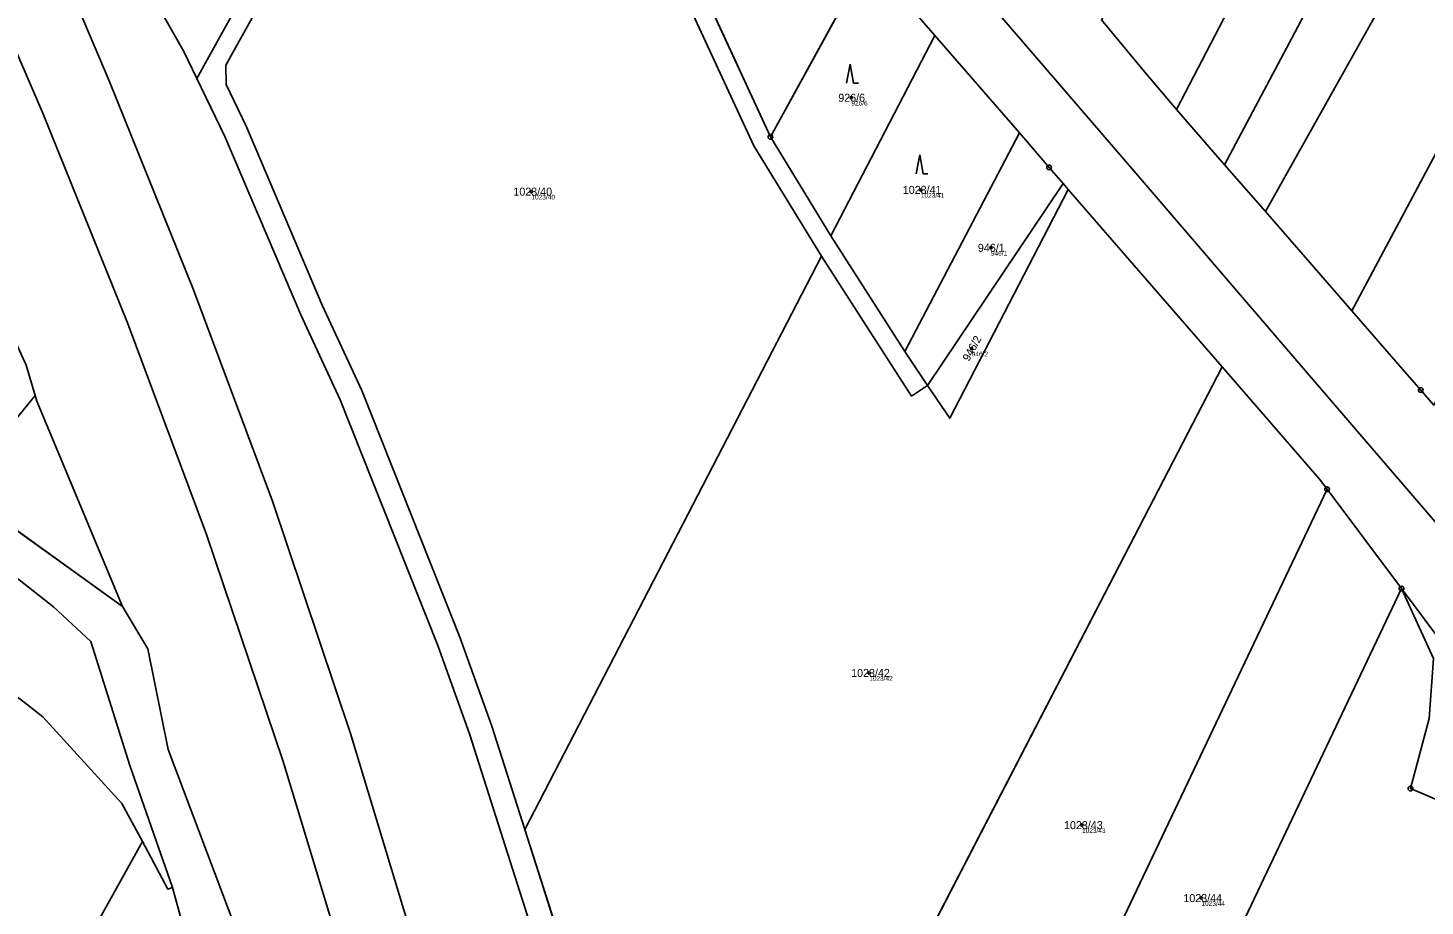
# Model space of a CAD drawing. Extents: x -761891 to -756141, y -1178507 to -1171885.
# Drawn here: x -759380.5 to -759083.7, y -1172750.3 to -1172563.8 of the extents above; entities that cross this region are included whole.
import ezdxf

# ---------------------------------------------------------------- set-up
doc = ezdxf.new("R2010")
doc.units = 0
for name, color, linetype in [('Definiční body', 7, 'Continuous'), ('Hranice parcel', 7, 'Continuous'), ('Parcelní čísla', 7, 'Continuous'), ('Polygon parcely', 7, 'Continuous'), ('Poz předměty', 7, 'Continuous'), ('Vnitřní kresba', 7, 'Continuous'), ('Značky bodu BP', 7, 'Continuous'), ('Značky kultur', 7, 'Continuous')]:
    doc.layers.add(name, color=color, linetype=linetype)

msp = doc.modelspace()

# ---------------------------------------------------------------- linework, layer by layer
at = {"layer": 'Definiční body'}
for centre in [(-759205.61, -1172578.62), (-759273.56, -1172598.57), (-759190.83, -1172598.19), (-759175.95, -1172610.5), (-759180.02, -1172631.9), (-759201.8, -1172700.79), (-759156.58, -1172733.12), (-759131.22, -1172748.61)]:
    msp.add_circle(centre, 0.25, dxfattribs=at)
at = {"layer": 'Hranice parcel'}
for p, q in [((-759222.78, -1172586.93), (-759202, -1172549.08)), ((-759237.41, -1172555.18), (-759222.78, -1172586.93)), ((-759209.95, -1172607.96), (-759187.84, -1172565.43)), ((-759169.87, -1172586.07), (-759187.84, -1172565.43)), ((-759126.29, -1172592.84), (-759136.52, -1172581.09)), ((-759209.95, -1172607.96), (-759222.78, -1172586.93)), ((-759194.26, -1172632.5), (-759169.87, -1172586.07)), ((-759117.64, -1172602.77), (-759126.29, -1172592.84)), ((-759189.4, -1172639.72), (-759160.59, -1172596.87)), ((-759159.53, -1172598.09), (-759160.59, -1172596.87)), ((-759126.85, -1172635.77), (-759159.53, -1172598.09)), ((-759099.25, -1172623.9), (-759117.64, -1172602.77)), ((-759194.26, -1172632.5), (-759209.95, -1172607.96)), ((-759211.96, -1172612.28), (-759274.97, -1172734.01)), ((-759189.4, -1172639.72), (-759194.26, -1172632.5)), ((-759380.91, -1172635.41), (-759379.03, -1172641.87)), ((-759126.85, -1172635.77), (-759207.55, -1172791.7)), ((-759360.47, -1172686.66), (-759393.34, -1172663.03)), ((-759104.54, -1172661.77), (-759171.83, -1172803.47)), ((-759088.72, -1172682.87), (-759104.54, -1172661.77)), ((-759151.83, -1172815.72), (-759088.72, -1172682.87)), ((-759274.97, -1172734.01), (-759267.49, -1172757.49))]:
    msp.add_line(p, q, dxfattribs=at)
for points in [[(-758911.72, -1172169.84), (-758944.9, -1172249.31), (-759033.96, -1172419.04), (-759126.29, -1172592.84)], [(-759117.64, -1172602.77), (-759052.26, -1172486.19), (-758935.99, -1172261.09), (-758902, -1172184.05)], [(-759099.25, -1172623.9), (-758985.51, -1172410.77), (-758911.82, -1172269.7), (-758880.57, -1172205.07)], [(-759136.52, -1172581.09), (-759107.29, -1172524.84), (-759098.31, -1172506.06)], [(-759310.43, -1172514.71), (-759330.46, -1172548.92), (-759344.63, -1172574.52)], [(-759211.96, -1172612.28), (-759226.33, -1172588.83), (-759241.02, -1172556.95), (-759249.98, -1172539.47), (-759270.9, -1172521.66), (-759302.51, -1172513.56), (-759305.71, -1172514.6), (-759326.95, -1172550.88), (-759338.51, -1172571.67), (-759338.45, -1172575.78), (-759334.1, -1172584.81), (-759318, -1172622.68), (-759309.61, -1172640.83), (-759288.77, -1172693.16), (-759281.95, -1172712.08), (-759274.97, -1172734.01)], [(-759344.63, -1172574.52), (-759347.39, -1172568.8), (-759356.5, -1172552.77), (-759358.51, -1172548.31), (-759359.35, -1172546.19)], [(-759187.84, -1172565.43), (-759191.11, -1172561.67), (-759202, -1172549.08)], [(-759152.47, -1172562.11), (-759143.24, -1172573.22), (-759136.52, -1172581.09)], [(-759264.84, -1172782.37), (-759286.7, -1172713.71), (-759293.47, -1172694.93), (-759314.22, -1172642.81), (-759322.59, -1172624.7), (-759338.68, -1172586.87), (-759344.63, -1172574.52)], [(-759160.59, -1172596.87), (-759163.59, -1172593.43), (-759169.87, -1172586.07)], [(-759159.53, -1172598.09), (-759184.69, -1172646.71), (-759189.4, -1172639.72)], [(-759189.4, -1172639.72), (-759192.79, -1172641.99), (-759211.96, -1172612.28)], [(-759081.84, -1172643.91), (-759084.62, -1172640.7), (-759089.92, -1172634.62), (-759099.25, -1172623.9)], [(-759104.54, -1172661.77), (-759106.14, -1172659.64), (-759126.85, -1172635.77)], [(-759393.34, -1172663.03), (-759388.33, -1172653.29), (-759379.03, -1172641.87)], [(-759379.03, -1172641.87), (-759378.64, -1172643.05), (-759360.47, -1172686.66)], [(-759419.94, -1172652.32), (-759415.3, -1172659.99), (-759405.21, -1172662), (-759402.7, -1172665.08), (-759375.12, -1172686.74), (-759367.18, -1172694.14), (-759358.91, -1172720.42), (-759349.85, -1172746.36)], [(-759018.01, -1172765.98), (-759071.01, -1172706.49), (-759073.83, -1172702.73), (-759088.72, -1172682.87)], [(-759088.72, -1172682.87), (-759081.92, -1172697.74), (-759082.81, -1172710.49), (-759086.81, -1172725.34), (-759072.5, -1172731.39), (-759068.7, -1172733.96)], [(-759360.47, -1172686.66), (-759355.03, -1172695.67), (-759350.74, -1172717.06), (-759329.77, -1172772.63), (-759312.13, -1172832.39), (-759306.75, -1172862.12), (-759297.36, -1172924.96), (-759292.9, -1172965.39)], [(-759356.23, -1172736.61), (-759360.58, -1172728.49), (-759377.35, -1172710.09), (-759382.25, -1172706.29), (-759385.63, -1172704.13), (-759387.92, -1172703.88)], [(-759626.31, -1173222.13), (-759538.47, -1173064.22), (-759446.53, -1172898.94), (-759356.23, -1172736.61)], [(-759349.85, -1172746.36), (-759350.83, -1172746.7), (-759356.23, -1172736.61)], [(-759349.85, -1172746.36), (-759341.59, -1172776.37), (-759335.92, -1172793.37)]]:
    msp.add_lwpolyline(points, dxfattribs=at)
at = {"layer": 'Polygon parcely'}
for points in [[(-758911.72, -1172169.84), (-758917.41, -1172161.53), (-758918.39, -1172163.76), (-758945.77, -1172224.47), (-758985.41, -1172311.13), (-759012.66, -1172357.17), (-759046.24, -1172418.72), (-759076.54, -1172470.02), (-759098.31, -1172506.06), (-759107.29, -1172524.84), (-759136.52, -1172581.09), (-759126.29, -1172592.84), (-759033.96, -1172419.04), (-758944.9, -1172249.31)], [(-758944.9, -1172249.31), (-759033.96, -1172419.04), (-759126.29, -1172592.84), (-759117.64, -1172602.77), (-759052.26, -1172486.19), (-758935.99, -1172261.09), (-758902, -1172184.05), (-758911.72, -1172169.84)], [(-758911.82, -1172269.7), (-758880.57, -1172205.07), (-758897.58, -1172190.5), (-758902, -1172184.05), (-758935.99, -1172261.09), (-759052.26, -1172486.19), (-759117.64, -1172602.77), (-759099.25, -1172623.9), (-758985.51, -1172410.77)], [(-758880.57, -1172205.07), (-758911.82, -1172269.7), (-758985.51, -1172410.77), (-759099.25, -1172623.9), (-759089.92, -1172634.62), (-759084.62, -1172640.7), (-759081.84, -1172643.91), (-759035.94, -1172558), (-759008.83, -1172507.96), (-758971.93, -1172438.36), (-758933.85, -1172366.55), (-758901.06, -1172304.7), (-758860.52, -1172222.41), (-758868.57, -1172215.34)], [(-759149.96, -1172557.45), (-759152.47, -1172562.11), (-759143.24, -1172573.22), (-759136.52, -1172581.09), (-759107.29, -1172524.84), (-759098.31, -1172506.06), (-759116.46, -1172493.11)], [(-759359.35, -1172546.19), (-759358.51, -1172548.31), (-759356.5, -1172552.77), (-759347.39, -1172568.8), (-759344.63, -1172574.52), (-759330.46, -1172548.92), (-759310.43, -1172514.71), (-759353.41, -1172537.09)], [(-759274.97, -1172734.01), (-759211.96, -1172612.28), (-759226.33, -1172588.83), (-759241.02, -1172556.95), (-759249.98, -1172539.47), (-759270.9, -1172521.66), (-759302.51, -1172513.56), (-759305.71, -1172514.6), (-759326.95, -1172550.88), (-759338.51, -1172571.67), (-759338.45, -1172575.78), (-759334.1, -1172584.81), (-759318, -1172622.68), (-759309.61, -1172640.83), (-759288.77, -1172693.16), (-759281.95, -1172712.08)], [(-759220.25, -1172527.97), (-759237.41, -1172555.18), (-759222.78, -1172586.93), (-759202, -1172549.08)], [(-759202, -1172549.08), (-759222.78, -1172586.93), (-759209.95, -1172607.96), (-759187.84, -1172565.43), (-759191.11, -1172561.67)], [(-759169.87, -1172586.07), (-759187.84, -1172565.43), (-759209.95, -1172607.96), (-759194.26, -1172632.5)], [(-759169.87, -1172586.07), (-759194.26, -1172632.5), (-759189.4, -1172639.72), (-759160.59, -1172596.87), (-759163.59, -1172593.43)], [(-759211.96, -1172612.28), (-759274.97, -1172734.01), (-759267.49, -1172757.49), (-759236.89, -1172784.44), (-759207.55, -1172791.7), (-759126.85, -1172635.77), (-759159.53, -1172598.09), (-759184.69, -1172646.71), (-759189.4, -1172639.72), (-759192.79, -1172641.99)], [(-759159.53, -1172598.09), (-759160.59, -1172596.87), (-759189.4, -1172639.72), (-759184.69, -1172646.71)], [(-759417.2, -1172626.95), (-759416.46, -1172637.47), (-759413.42, -1172647.2), (-759405.81, -1172651.76), (-759402.97, -1172656.11), (-759393.34, -1172663.03), (-759388.33, -1172653.29), (-759379.03, -1172641.87), (-759380.91, -1172635.41), (-759390.72, -1172614.11), (-759397.96, -1172603.4), (-759412.34, -1172621.45), (-759413.07, -1172625.31)], [(-759126.85, -1172635.77), (-759207.55, -1172791.7), (-759181.02, -1172798.28), (-759171.83, -1172803.47), (-759104.54, -1172661.77), (-759106.14, -1172659.64)], [(-759360.47, -1172686.66), (-759378.64, -1172643.05), (-759379.03, -1172641.87), (-759388.33, -1172653.29), (-759393.34, -1172663.03)], [(-759449.95, -1172707.99), (-759421.7, -1172698.09), (-759406.39, -1172700.65), (-759387.92, -1172703.88), (-759385.63, -1172704.13), (-759382.25, -1172706.29), (-759377.35, -1172710.09), (-759360.58, -1172728.49), (-759356.23, -1172736.61), (-759350.83, -1172746.7), (-759349.85, -1172746.36), (-759358.91, -1172720.42), (-759367.18, -1172694.14), (-759375.12, -1172686.74), (-759402.7, -1172665.08), (-759405.21, -1172662), (-759415.3, -1172659.99), (-759419.94, -1172652.32)], [(-759171.83, -1172803.47), (-759152.78, -1172814.22), (-759151.83, -1172815.72), (-759088.72, -1172682.87), (-759104.54, -1172661.77)], [(-759068.7, -1172733.96), (-759072.5, -1172731.39), (-759086.81, -1172725.34), (-759082.81, -1172710.49), (-759081.92, -1172697.74), (-759088.72, -1172682.87), (-759151.83, -1172815.72), (-759126.52, -1172855.7)], [(-759082.81, -1172710.49), (-759086.81, -1172725.34), (-759072.5, -1172731.39), (-759068.7, -1172733.96), (-759043.73, -1172750.82), (-759018.8, -1172767.65), (-759018.01, -1172765.98), (-759071.01, -1172706.49), (-759073.83, -1172702.73), (-759088.72, -1172682.87), (-759081.92, -1172697.74)], [(-759360.58, -1172728.49), (-759377.35, -1172710.09), (-759382.25, -1172706.29), (-759385.63, -1172704.13), (-759387.92, -1172703.88), (-759476.18, -1172862.55), (-759569.09, -1173029.58), (-759661.46, -1173195.64), (-759631.33, -1173217.46), (-759626.31, -1173222.13), (-759538.47, -1173064.22), (-759446.53, -1172898.94), (-759356.23, -1172736.61)], [(-759356.23, -1172736.61), (-759446.53, -1172898.94), (-759538.47, -1173064.22), (-759626.31, -1173222.13), (-759617.33, -1173230.49), (-759605.81, -1173246.38), (-759596.89, -1173262.53), (-759506.6, -1173100.21), (-759415.67, -1172936.74), (-759335.92, -1172793.37), (-759341.59, -1172776.37), (-759349.85, -1172746.36), (-759350.83, -1172746.7)]]:
    msp.add_lwpolyline(points, close=True, dxfattribs=at)
for points in [[(-759264.84, -1172782.37), (-759286.7, -1172713.71), (-759293.47, -1172694.93), (-759314.22, -1172642.81), (-759322.59, -1172624.7), (-759338.68, -1172586.87), (-759344.63, -1172574.52), (-759347.39, -1172568.8), (-759356.5, -1172552.77), (-759358.51, -1172548.31), (-759359.35, -1172546.19), (-759371.42, -1172515.75), (-759379.79, -1172494.65), (-759383.84, -1172486.72)], [(-759330.46, -1172548.92), (-759344.63, -1172574.52), (-759338.68, -1172586.87), (-759322.59, -1172624.7), (-759314.22, -1172642.81), (-759293.47, -1172694.93), (-759286.7, -1172713.71), (-759264.84, -1172782.37)], [(-759267.49, -1172757.49), (-759274.97, -1172734.01), (-759281.95, -1172712.08), (-759288.77, -1172693.16), (-759309.61, -1172640.83), (-759318, -1172622.68), (-759334.1, -1172584.81), (-759338.45, -1172575.78), (-759338.51, -1172571.67), (-759326.95, -1172550.88)], [(-759241.02, -1172556.95), (-759226.33, -1172588.83), (-759211.96, -1172612.28), (-759192.79, -1172641.99), (-759189.4, -1172639.72), (-759194.26, -1172632.5), (-759209.95, -1172607.96), (-759222.78, -1172586.93), (-759237.41, -1172555.18)], [(-759191.11, -1172561.67), (-759187.84, -1172565.43), (-759169.87, -1172586.07), (-759163.59, -1172593.43), (-759160.59, -1172596.87), (-759159.53, -1172598.09), (-759126.85, -1172635.77), (-759106.14, -1172659.64), (-759104.54, -1172661.77), (-759088.72, -1172682.87), (-759073.83, -1172702.73)], [(-759081.84, -1172643.91), (-759084.62, -1172640.7), (-759089.92, -1172634.62), (-759099.25, -1172623.9), (-759117.64, -1172602.77), (-759126.29, -1172592.84), (-759136.52, -1172581.09), (-759143.24, -1172573.22), (-759152.47, -1172562.11)], [(-759380.91, -1172635.41), (-759379.03, -1172641.87), (-759378.64, -1172643.05), (-759360.47, -1172686.66), (-759355.03, -1172695.67), (-759350.74, -1172717.06), (-759329.77, -1172772.63)], [(-759402.7, -1172665.08), (-759375.12, -1172686.74), (-759367.18, -1172694.14), (-759358.91, -1172720.42), (-759349.85, -1172746.36), (-759341.59, -1172776.37), (-759335.92, -1172793.37), (-759322.01, -1172835.05), (-759316.01, -1172864.23), (-759304.87, -1172926.31), (-759299.81, -1172954.52), (-759297.85, -1172965.72), (-759292.9, -1172965.39), (-759297.36, -1172924.96), (-759306.75, -1172862.12), (-759312.13, -1172832.39), (-759329.77, -1172772.63), (-759350.74, -1172717.06), (-759355.03, -1172695.67), (-759360.47, -1172686.66), (-759393.34, -1172663.03)]]:
    msp.add_lwpolyline(points, dxfattribs=at)
at = {"layer": 'Poz předměty'}
for p, q in [((-759174.03, -1172561.06), (-759143, -1172597.2)), ((-759143, -1172597.2), (-759112.64, -1172632.53)), ((-759112.64, -1172632.53), (-759078.54, -1172672.25))]:
    msp.add_line(p, q, dxfattribs=at)
at = {"layer": 'Vnitřní kresba'}
for p, q in [((-759381.64, -1172531.75), (-759363.31, -1172575.02)), ((-759396.43, -1172537.87), (-759377.4, -1172581.9)), ((-759363.31, -1172575.02), (-759345.33, -1172619.42)), ((-759377.4, -1172581.9), (-759359.36, -1172626.43)), ((-759345.33, -1172619.42), (-759328.57, -1172664.34)), ((-759342.6, -1172671.42), (-759359.36, -1172626.43)), ((-759328.57, -1172664.34), (-759312.01, -1172713.68)), ((-759326.3, -1172719.62), (-759342.6, -1172671.42)), ((-759312.01, -1172713.68), (-759296.9, -1172763.52)), ((-759312.08, -1172766.59), (-759326.3, -1172719.62))]:
    msp.add_line(p, q, dxfattribs=at)
at = {"layer": 'Značky bodu BP'}
for centre, radius in [((-759222.78, -1172586.93), 0.5), ((-759222.78, -1172586.93), 0.0303), ((-759163.59, -1172593.43), 0.5), ((-759163.59, -1172593.43), 0.0303), ((-759084.62, -1172640.7), 0.5), ((-759084.62, -1172640.7), 0.0303), ((-759104.54, -1172661.77), 0.5), ((-759104.54, -1172661.77), 0.0303), ((-759088.72, -1172682.87), 0.5), ((-759088.72, -1172682.87), 0.0303), ((-759086.81, -1172725.34), 0.5), ((-759086.81, -1172725.34), 0.0303)]:
    msp.add_circle(centre, radius, dxfattribs=at)
at = {"layer": 'Značky kultur'}
for p, q in [((-759205.86, -1172571.5), (-759206.61, -1172575.5)), ((-759205.11, -1172575.5), (-759205.86, -1172571.5)), ((-759205.11, -1172575.5), (-759204.11, -1172575.5)), ((-759191.07, -1172590.78), (-759191.82, -1172594.78)), ((-759190.32, -1172594.78), (-759191.07, -1172590.78)), ((-759190.32, -1172594.78), (-759189.32, -1172594.78))]:
    msp.add_line(p, q, dxfattribs=at)

# ---------------------------------------------------------------- texts
at = {"layer": 'Definiční body'}
for s, p in [('926/6', (-759205.61, -1172580.28)), ('1023/40', (-759273.56, -1172600.23)), ('1023/41', (-759190.83, -1172599.85)), ('946/1', (-759175.95, -1172612.16)), ('946/2', (-759180.02, -1172633.56)), ('1023/42', (-759201.8, -1172702.45)), ('1023/43', (-759156.58, -1172734.78)), ('1023/44', (-759131.22, -1172750.27))]:
    msp.add_text(s, height=1, dxfattribs=at).set_placement(p)
at = {"layer": 'Parcelní čísla'}
for s, p in [('926/6', (-759208.38, -1172579.47)), ('1023/40', (-759277.4, -1172599.42)), ('1023/41', (-759194.67, -1172599.04)), ('946/1', (-759178.72, -1172611.35)), ('1023/42', (-759205.64, -1172701.64)), ('1023/43', (-759160.42, -1172733.97)), ('1023/44', (-759135.06, -1172749.46))]:
    msp.add_text(s, height=1.7, dxfattribs=at).set_placement(p)
msp.add_text('946/2', height=1.7, rotation=61, dxfattribs=at).set_placement((-759180.62, -1172634.74))

doc.saveas('drawing.dxf')
